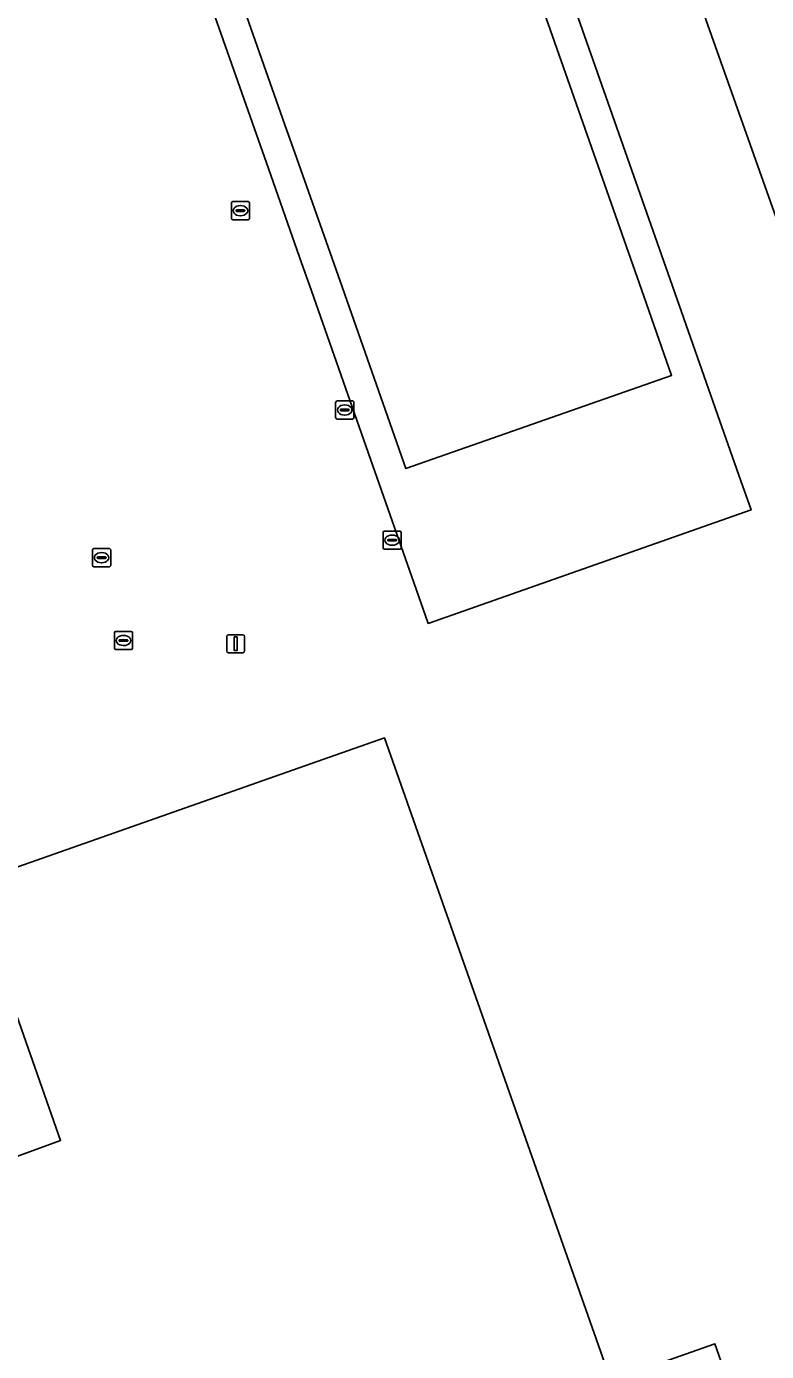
# Model space of a CAD drawing. Extents: x 157692 to 159674, y 381452 to 383291.
# Drawn here: x 159507.5 to 159548.4, y 382681.5 to 382754.8 of the extents above; entities that cross this region are included whole.
import ezdxf

# ---------------------------------------------------------------- set-up
doc = ezdxf.new("R2010")
doc.units = 0
for name, color, linetype in [('IMGEO_Erf', 7, 'Continuous'), ('IMGEO_Kolk', 7, 'Continuous'), ('IMGEO_Lichtmast', 7, 'Continuous'), ('IMGEO_Pand', 7, 'Continuous'), ('IMGEO_Pand_overbouw', 7, 'Continuous'), ('IMGEO_Rioolput', 7, 'Continuous'), ('IMGEO_Voetpad_open', 7, 'Continuous')]:
    doc.layers.add(name, color=color, linetype=linetype)

msp = doc.modelspace()

# ---------------------------------------------------------------- linework, layer by layer
at = {"layer": 'IMGEO_Erf'}
msp.add_lwpolyline([(159515.984, 382765.942), (159515.38, 382767.66), (159509.196, 382785.254), (159523.896, 382790.422), (159524.605, 382788.401), (159541.515, 382740.221), (159543.182, 382735.47), (159528.504, 382730.322), (159524.863, 382740.679), (159524.205, 382742.552), (159522.482, 382747.456), (159521.822, 382749.332)], close=True, dxfattribs=at)
for points in [[(159574.293, 382672.823), (159571.128, 382681.721), (159569.517, 382686.25), (159564.18, 382701.254), (159553.939, 382730.002), (159553.579, 382731.005), (159553.278, 382731.843), (159553.145, 382732.234), (159552.959, 382732.774), (159552.142, 382735.161), (159551.052, 382738.244), (159550.976, 382738.485), (159550.578, 382739.611), (159541.114, 382766.329)], [(159496.384, 382676.773), (159492.722, 382687.056), (159500, 382689.718), (159509.427, 382693.166), (159504.43, 382707.37), (159522.608, 382713.765), (159527.324, 382715.424), (159539.818, 382679.907)], [(159542.701, 382680.921), (159545.574, 382681.932), (159546.717, 382678.683)]]:
    msp.add_lwpolyline(points, dxfattribs=at)
at = {"layer": 'IMGEO_Kolk'}
for p, q in [((159518.858, 382744.152), (159518.858, 382745.004)), ((159518.933, 382745.078), (159519.785, 382745.078)), ((159519.117, 382744.572), (159519.117, 382744.584)), ((159519.555, 382744.535), (159519.157, 382744.535)), ((159519.16, 382744.621), (159519.558, 382744.621)), ((159519.346, 382744.858), (159519.371, 382744.858)), ((159519.601, 382744.584), (159519.601, 382744.572)), ((159519.859, 382745.004), (159519.859, 382744.152)), ((159519.785, 382744.078), (159518.933, 382744.078)), ((159519.369, 382744.298), (159519.344, 382744.298)), ((159524.621, 382733.133), (159524.621, 382733.985)), ((159524.696, 382734.059), (159525.548, 382734.059)), ((159524.88, 382733.553), (159524.88, 382733.565)), ((159524.923, 382733.602), (159525.321, 382733.602)), ((159525.109, 382733.839), (159525.134, 382733.839)), ((159525.364, 382733.565), (159525.364, 382733.553)), ((159525.622, 382733.985), (159525.622, 382733.133)), ((159525.548, 382733.059), (159524.696, 382733.059)), ((159525.318, 382733.516), (159524.92, 382733.516)), ((159525.132, 382733.279), (159525.107, 382733.279)), ((159511.191, 382724.967), (159511.191, 382725.819)), ((159511.266, 382725.893), (159512.118, 382725.893)), ((159511.679, 382725.673), (159511.704, 382725.673)), ((159512.192, 382725.819), (159512.192, 382724.967)), ((159512.118, 382724.893), (159511.266, 382724.893)), ((159511.45, 382725.387), (159511.45, 382725.399)), ((159511.888, 382725.35), (159511.49, 382725.35)), ((159511.493, 382725.436), (159511.891, 382725.436)), ((159511.702, 382725.113), (159511.677, 382725.113)), ((159511.934, 382725.399), (159511.934, 382725.387))]:
    msp.add_line(p, q, dxfattribs=at)
for points in [[(159518.858, 382744.152), (159518.858, 382745.004)], [(159518.933, 382745.078), (159519.785, 382745.078)], [(159519.859, 382745.004), (159519.859, 382744.152)], [(159519.785, 382744.078), (159518.933, 382744.078)], [(159524.621, 382733.133), (159524.621, 382733.985)], [(159524.696, 382734.059), (159525.548, 382734.059)], [(159525.622, 382733.985), (159525.622, 382733.133)], [(159525.548, 382733.059), (159524.696, 382733.059)], [(159511.191, 382724.967), (159511.191, 382725.819)], [(159511.266, 382725.893), (159512.118, 382725.893)], [(159512.192, 382725.819), (159512.192, 382724.967)], [(159512.118, 382724.893), (159511.266, 382724.893)]]:
    msp.add_lwpolyline(points, dxfattribs=at)
for centre, radius, start, end in [((159518.935, 382745.002), 0.0765, 91.55205, 178.44795), ((159518.935, 382745.002), 0.0765, 91.55205, 178.44795), ((159519.157, 382744.581), 0.0403, 85.87752, 175.75265), ((159519.154, 382744.571), 0.0366, 178.93798, 274.71019), ((159519.558, 382744.578), 0.043, 264.86636, 352.45326), ((159519.562, 382744.583), 0.0386, 1.73085, 96.63898), ((159519.783, 382745.002), 0.0765, 1.55205, 88.44795), ((159519.783, 382745.002), 0.0765, 1.55205, 88.44795), ((159518.935, 382744.154), 0.0765, 181.55205, 268.44795), ((159518.935, 382744.154), 0.0765, 181.55205, 268.44795), ((159519.783, 382744.154), 0.0765, 271.55205, 358.44795), ((159519.783, 382744.154), 0.0765, 271.55205, 358.44795), ((159524.698, 382733.983), 0.0765, 91.55205, 178.44795), ((159524.698, 382733.983), 0.0765, 91.55205, 178.44795), ((159524.92, 382733.562), 0.0403, 85.87752, 175.75265), ((159524.917, 382733.552), 0.0366, 178.93798, 274.71019), ((159525.321, 382733.559), 0.043, 264.86636, 352.45326), ((159525.325, 382733.564), 0.0386, 1.73085, 96.63898), ((159525.546, 382733.983), 0.0765, 1.55205, 88.44795), ((159525.546, 382733.983), 0.0765, 1.55205, 88.44795), ((159524.698, 382733.135), 0.0765, 181.55205, 268.44795), ((159524.698, 382733.135), 0.0765, 181.55205, 268.44795), ((159525.546, 382733.135), 0.0765, 271.55205, 358.44795), ((159525.546, 382733.135), 0.0765, 271.55205, 358.44795), ((159511.268, 382725.817), 0.0765, 91.55205, 178.44795), ((159511.268, 382725.817), 0.0765, 91.55205, 178.44795), ((159512.116, 382725.817), 0.0765, 1.55205, 88.44795), ((159512.116, 382725.817), 0.0765, 1.55205, 88.44795), ((159511.268, 382724.969), 0.0765, 181.55205, 268.44795), ((159511.268, 382724.969), 0.0765, 181.55205, 268.44795), ((159511.49, 382725.396), 0.0403, 85.87752, 175.75265), ((159511.487, 382725.386), 0.0366, 178.93798, 274.71019), ((159511.891, 382725.393), 0.043, 264.86636, 352.45326), ((159511.895, 382725.398), 0.0386, 1.73085, 96.63898), ((159512.116, 382724.969), 0.0765, 271.55205, 358.44795), ((159512.116, 382724.969), 0.0765, 271.55205, 358.44795)]:
    msp.add_arc(centre, radius, start, end, dxfattribs=at)
for centre, major_axis, ratio, start_param, end_param in [((159519.345, 382744.578), (-0.387, 0.002), 0.722429, 4.712389, 7.853982), ((159519.37, 382744.578), (-0.39, 0.002), 0.717154, 1.570796, 4.712389), ((159525.108, 382733.559), (-0.387, 0.002), 0.722429, 4.712389, 7.853982), ((159525.133, 382733.559), (-0.39, 0.002), 0.717154, 1.570796, 4.712389), ((159511.678, 382725.393), (-0.387, 0.002), 0.722429, 4.712389, 7.853982), ((159511.703, 382725.393), (-0.39, 0.002), 0.717154, 1.570796, 4.712389)]:
    msp.add_ellipse(centre, major_axis=major_axis, ratio=ratio, start_param=start_param, end_param=end_param, dxfattribs=at)
at = {"layer": 'IMGEO_Lichtmast'}
for p, q in [((159518.703, 382721.136), (159519.493, 382721.136)), ((159519.493, 382721.136), (159518.703, 382721.136)), ((159518.603, 382720.236), (159518.603, 382721.036)), ((159518.603, 382721.036), (159518.603, 382720.236)), ((159519.593, 382721.036), (159519.593, 382720.236)), ((159519.593, 382720.236), (159519.593, 382721.036)), ((159519.493, 382720.136), (159518.703, 382720.136)), ((159518.703, 382720.136), (159519.493, 382720.136))]:
    msp.add_line(p, q, dxfattribs=at)
msp.add_lwpolyline([(159519.023, 382721.011), (159519.173, 382721.011), (159519.173, 382720.261), (159519.023, 382720.261), (159519.023, 382721.011)], dxfattribs=at)
for centre, start, end in [((159518.703, 382721.036), 90, 180), ((159518.703, 382721.036), 90, 180), ((159519.493, 382721.036), 0, 90), ((159519.493, 382721.036), 360, 90), ((159518.703, 382720.236), 180, 270), ((159518.703, 382720.236), 180, 270), ((159519.493, 382720.236), 270, 0), ((159519.493, 382720.236), 270, 0)]:
    msp.add_arc(centre, 0.1, start, end, dxfattribs=at)
at = {"layer": 'IMGEO_Pand'}
msp.add_lwpolyline([(159524.605, 382788.401), (159523.896, 382790.422), (159509.196, 382785.254), (159515.38, 382767.66), (159515.984, 382765.942), (159521.822, 382749.332), (159522.482, 382747.456), (159524.205, 382742.552), (159524.863, 382740.679), (159528.504, 382730.322), (159543.182, 382735.47), (159541.515, 382740.221)], close=True, dxfattribs=at)
for points in [[(159539.818, 382679.907), (159527.324, 382715.424), (159522.608, 382713.765), (159504.43, 382707.37), (159509.427, 382693.166), (159500, 382689.718), (159492.722, 382687.056), (159496.384, 382676.773)], [(159546.717, 382678.683), (159545.574, 382681.932), (159542.701, 382680.921)]]:
    msp.add_lwpolyline(points, dxfattribs=at)
at = {"layer": 'IMGEO_Pand_overbouw'}
for points in [[(159524.528, 382793.658), (159523.367, 382796.965), (159522.667, 382798.959), (159504.823, 382792.705), (159504.868, 382792.577), (159505.541, 382790.659), (159506.679, 382787.421), (159507.637, 382784.693), (159513.813, 382767.108), (159514.417, 382765.39), (159520.25, 382748.781), (159520.909, 382746.904), (159522.631, 382742.003), (159523.286, 382740.138), (159526.552, 382730.839), (159529.077, 382723.648), (159529.739, 382721.762), (159547.573, 382728.03), (159547.007, 382729.641), (159545.85, 382732.936), (159543.099, 382740.77), (159526.179, 382788.957)], [(159523.896, 382790.422), (159524.605, 382788.401), (159541.515, 382740.221), (159543.182, 382735.47), (159528.504, 382730.322), (159524.863, 382740.679), (159524.205, 382742.552), (159522.482, 382747.456), (159521.822, 382749.332), (159515.984, 382765.942), (159515.38, 382767.66), (159509.196, 382785.254)]]:
    msp.add_lwpolyline(points, close=True, dxfattribs=at)
at = {"layer": 'IMGEO_Rioolput'}
for p, q in [((159527.241, 382725.937), (159527.241, 382726.789)), ((159527.316, 382726.863), (159528.168, 382726.863)), ((159527.5, 382726.357), (159527.5, 382726.369)), ((159527.938, 382726.32), (159527.54, 382726.32)), ((159527.543, 382726.406), (159527.941, 382726.406)), ((159527.729, 382726.643), (159527.754, 382726.643)), ((159527.984, 382726.369), (159527.984, 382726.357)), ((159528.242, 382726.789), (159528.242, 382725.937)), ((159528.168, 382725.863), (159527.316, 382725.863)), ((159527.752, 382726.083), (159527.727, 382726.083)), ((159512.399, 382720.391), (159512.399, 382721.243)), ((159512.474, 382721.317), (159513.326, 382721.317)), ((159512.887, 382721.097), (159512.912, 382721.097)), ((159513.4, 382721.243), (159513.4, 382720.391)), ((159512.658, 382720.811), (159512.658, 382720.823)), ((159513.096, 382720.774), (159512.698, 382720.774)), ((159512.701, 382720.86), (159513.099, 382720.86)), ((159512.91, 382720.537), (159512.885, 382720.537)), ((159513.142, 382720.823), (159513.142, 382720.811)), ((159513.326, 382720.317), (159512.474, 382720.317))]:
    msp.add_line(p, q, dxfattribs=at)
for points in [[(159527.241, 382725.937), (159527.241, 382726.789)], [(159527.316, 382726.863), (159528.168, 382726.863)], [(159528.242, 382726.789), (159528.242, 382725.937)], [(159528.168, 382725.863), (159527.316, 382725.863)], [(159512.399, 382720.391), (159512.399, 382721.243)], [(159512.474, 382721.317), (159513.326, 382721.317)], [(159513.4, 382721.243), (159513.4, 382720.391)], [(159513.326, 382720.317), (159512.474, 382720.317)]]:
    msp.add_lwpolyline(points, dxfattribs=at)
for centre, radius, start, end in [((159527.318, 382726.787), 0.0765, 91.55205, 178.44795), ((159527.318, 382726.787), 0.0765, 91.55205, 178.44795), ((159527.54, 382726.366), 0.0403, 85.87752, 175.75265), ((159527.537, 382726.356), 0.0366, 178.93798, 274.71019), ((159527.941, 382726.363), 0.043, 264.86636, 352.45326), ((159527.945, 382726.368), 0.0386, 1.73085, 96.63898), ((159528.166, 382726.787), 0.0765, 1.55205, 88.44795), ((159528.166, 382726.787), 0.0765, 1.55205, 88.44795), ((159527.318, 382725.939), 0.0765, 181.55205, 268.44795), ((159527.318, 382725.939), 0.0765, 181.55205, 268.44795), ((159528.166, 382725.939), 0.0765, 271.55205, 358.44795), ((159528.166, 382725.939), 0.0765, 271.55205, 358.44795), ((159512.476, 382721.241), 0.0765, 91.55205, 178.44795), ((159512.476, 382721.241), 0.0765, 91.55205, 178.44795), ((159513.324, 382721.241), 0.0765, 1.55205, 88.44795), ((159513.324, 382721.241), 0.0765, 1.55205, 88.44795), ((159512.476, 382720.393), 0.0765, 181.55205, 268.44795), ((159512.476, 382720.393), 0.0765, 181.55205, 268.44795), ((159512.698, 382720.82), 0.0403, 85.87752, 175.75265), ((159512.695, 382720.81), 0.0366, 178.93798, 274.71019), ((159513.099, 382720.817), 0.043, 264.86636, 352.45326), ((159513.103, 382720.822), 0.0386, 1.73085, 96.63898), ((159513.324, 382720.393), 0.0765, 271.55205, 358.44795), ((159513.324, 382720.393), 0.0765, 271.55205, 358.44795)]:
    msp.add_arc(centre, radius, start, end, dxfattribs=at)
for centre, major_axis, ratio, start_param, end_param in [((159527.728, 382726.363), (-0.387, 0.002), 0.722429, 4.712389, 7.853982), ((159527.753, 382726.363), (-0.39, 0.002), 0.717154, 1.570796, 4.712389), ((159512.886, 382720.817), (-0.387, 0.002), 0.722429, 4.712389, 7.853982), ((159512.911, 382720.817), (-0.39, 0.002), 0.717154, 1.570796, 4.712389)]:
    msp.add_ellipse(centre, major_axis=major_axis, ratio=ratio, start_param=start_param, end_param=end_param, dxfattribs=at)
at = {"layer": 'IMGEO_Voetpad_open'}
msp.add_lwpolyline([(159543.014, 382774.452), (159541.684, 382778.203), (159540.386, 382781.91), (159538.593, 382786.868), (159534.925, 382797.263), (159530.696, 382795.744), (159536.158, 382780.323), (159537.433, 382776.72), (159538.501, 382773.705), (159541.114, 382766.329), (159550.578, 382739.611), (159550.976, 382738.485), (159555.235, 382739.979), (159553.731, 382744.141), (159553.425, 382745.005), (159547.342, 382762.206), (159545.364, 382767.802)], close=True, dxfattribs=at)

doc.saveas('drawing.dxf')
